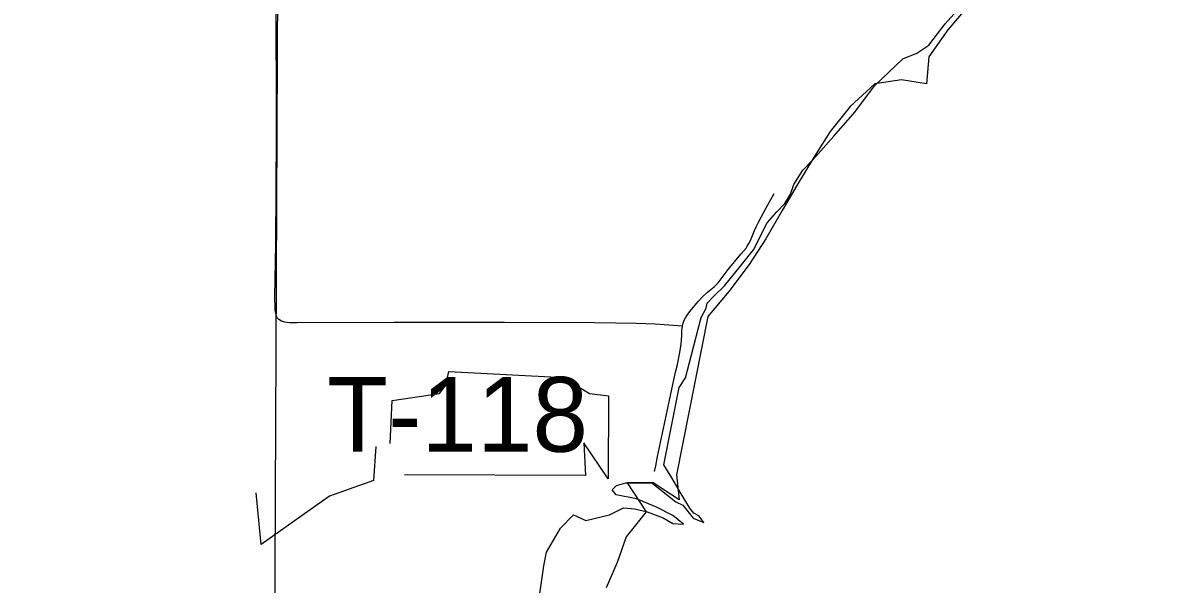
# Model space of a CAD drawing. Extents: x 0 to 34, y 0 to 22.
# Drawn here: x 2.7014 to 3.1376, y 17.2169 to 17.4302 of the extents above; entities that cross this region are included whole.
import ezdxf

# ---------------------------------------------------------------- set-up
doc = ezdxf.new("R2010")
doc.units = 0
for name, color, linetype in [('GM_X_Corporation', 7, 'Continuous'), ('GM_X_Major_Lake', 7, 'Continuous'), ('GM_X_Minor_River', 7, 'Continuous'), ('GM_X_Township_Road', 7, 'Continuous'), ('GM_X_Township_Road_Text', 7, 'Continuous')]:
    doc.layers.add(name, color=color, linetype=linetype)

msp = doc.modelspace()

# ---------------------------------------------------------------- linework, layer by layer
at = {"layer": 'GM_X_Corporation'}
msp.add_lwpolyline([(2.79816, 17.44485), (2.79596, 16.94452), (2.2924, 16.94427), (2.29652, 17.45028)], close=True, dxfattribs=at)
msp.add_lwpolyline([(2.89743, 17.20979), (2.89954, 17.22383), (2.90046, 17.22906), (2.90578, 17.23824), (2.91082, 17.24328), (2.91541, 17.24108), (2.9244, 17.24319), (2.92972, 17.24585), (2.93404, 17.24557), (2.93881, 17.24438), (2.94486, 17.24209), (2.94853, 17.23998), (2.95257, 17.2397), (2.94853, 17.24301), (2.94239, 17.24612), (2.93468, 17.24934), (2.92697, 17.25081), (2.9255, 17.25273), (2.92716, 17.25438), (2.9307, 17.2554), (2.94056, 17.2554), (2.94973, 17.24824), (2.95239, 17.24695), (2.95622, 17.24195), (2.96028, 17.24035), (2.95844, 17.24282), (2.95652, 17.24383), (2.95505, 17.24576), (2.95174, 17.25126), (2.94817, 17.25732), (2.94514, 17.26227), (2.95101, 17.29163), (2.9534, 17.2953), (2.9556, 17.30402), (2.95927, 17.31824), (2.96119, 17.32175), (2.96156, 17.32375), (2.96404, 17.32622), (2.96817, 17.33035), (2.97413, 17.3376), (2.97918, 17.34402), (2.98441, 17.3543), (2.98808, 17.35842), (2.99117, 17.36157), (2.99323, 17.36513), (2.99459, 17.36879), (2.99799, 17.37421), (3.00175, 17.37815), (3.00982, 17.38723), (3.0178, 17.39632), (3.02524, 17.40632), (3.03597, 17.41659), (3.04138, 17.4188), (3.04588, 17.42173), (3.05212, 17.4299), (3.05661, 17.43485)], dxfattribs=at)
msp.add_lwpolyline([(2.89743, 17.20979), (2.89954, 17.22383), (2.90046, 17.22906), (2.90578, 17.23824), (2.91082, 17.24328), (2.91541, 17.24108), (2.9244, 17.24319), (2.92972, 17.24585), (2.93404, 17.24557), (2.93881, 17.24438), (2.94486, 17.24209), (2.94853, 17.23998), (2.95257, 17.2397), (2.94853, 17.24301), (2.94239, 17.24612), (2.93468, 17.24934), (2.92697, 17.25081), (2.9255, 17.25273), (2.92716, 17.25438), (2.9307, 17.2554), (2.94056, 17.2554), (2.94973, 17.24824), (2.95239, 17.24695), (2.95622, 17.24195), (2.96028, 17.24035), (2.95844, 17.24282), (2.95652, 17.24383), (2.95505, 17.24576), (2.95174, 17.25126), (2.94817, 17.25732), (2.94514, 17.26227), (2.95101, 17.29163), (2.9534, 17.2953), (2.9556, 17.30402), (2.95927, 17.31824), (2.96119, 17.32175), (2.96156, 17.32375), (2.96404, 17.32622), (2.96817, 17.33035), (2.97413, 17.3376), (2.97918, 17.34402), (2.98441, 17.3543), (2.98808, 17.35842), (2.99117, 17.36157), (2.99323, 17.36513), (2.99459, 17.36879), (2.99799, 17.37421), (3.00175, 17.37815), (3.00982, 17.38723), (3.0178, 17.39632), (3.02524, 17.40632), (3.03597, 17.41659), (3.04138, 17.4188), (3.04588, 17.42173), (3.05212, 17.4299), (3.05661, 17.43485)], dxfattribs=at)
at = {"layer": 'GM_X_Major_Lake'}
for points in [[(3.13945, 17.47439), (3.12977, 17.47325), (3.11839, 17.47249), (3.1089, 17.47591), (3.09942, 17.47381), (3.08898, 17.46545), (3.0795, 17.45651), (3.07096, 17.44682), (3.06129, 17.43712), (3.05313, 17.42761), (3.04592, 17.41735), (3.04497, 17.40708), (3.03549, 17.4086), (3.02543, 17.40708), (3.01595, 17.39852), (3.00836, 17.38901), (3.00229, 17.37932), (2.99565, 17.36848), (2.99015, 17.35898), (2.98389, 17.34814), (2.97763, 17.33844), (2.96985, 17.32818), (2.96188, 17.31867)], [(2.96188, 17.31867), (2.94994, 17.25841), (2.95089, 17.2489), (2.94102, 17.25536), (2.93116, 17.25536), (2.93837, 17.24434), (2.93078, 17.23483), (2.92737, 17.22514), (2.9232, 17.21544)]]:
    msp.add_lwpolyline(points, dxfattribs=at)
at = {"layer": 'GM_X_Minor_River'}
for points in [[(2.84107, 17.27042), (2.84175, 17.28677), (2.85977, 17.28932), (2.86222, 17.29257), (2.86333, 17.2977), (2.90701, 17.29544), (2.91691, 17.2894), (2.92413, 17.28849), (2.92391, 17.25694), (2.91473, 17.27058), (2.91536, 17.25823), (2.84645, 17.25847)], [(2.83557, 17.26925), (2.83469, 17.25633), (2.81802, 17.25036), (2.79191, 17.23199), (2.79011, 17.25155)]]:
    msp.add_lwpolyline(points, dxfattribs=at)
at = {"layer": 'GM_X_Township_Road'}
for points in [[(2.9522, 17.31493), (2.94184, 17.31572), (2.93471, 17.31595), (2.91881, 17.31623), (2.88448, 17.31638), (2.84238, 17.31638), (2.8057, 17.31624), (2.80272, 17.31623), (2.80092, 17.31643), (2.79967, 17.31687), (2.79874, 17.31751), (2.79807, 17.31818), (2.79772, 17.31917), (2.79749, 17.32009), (2.79734, 17.32091), (2.79725, 17.32192), (2.79716, 17.326), (2.79754, 17.34618), (2.79777, 17.38811), (2.79771, 17.44401), (2.79784, 17.4673), (2.79786, 17.47179)], [(2.9522, 17.31493), (2.95247, 17.31612), (2.95291, 17.31728), (2.95336, 17.31812), (2.95401, 17.31914), (2.95503, 17.32053), (2.95641, 17.32224), (2.95812, 17.32433), (2.95984, 17.32618), (2.96169, 17.32784), (2.96428, 17.32997), (2.96576, 17.3315), (2.96962, 17.33652), (2.97446, 17.34228), (2.9764, 17.34464), (2.97686, 17.34538), (2.97746, 17.34636), (2.97802, 17.34752), (2.97862, 17.34881), (2.97962, 17.35132), (2.98019, 17.3527), (2.98112, 17.35446), (2.98406, 17.36001), (2.98712, 17.36542)], [(2.94152, 17.25977), (2.94205, 17.26191), (2.94268, 17.26546), (2.94541, 17.27782), (2.9486, 17.29281), (2.94961, 17.29744), (2.95036, 17.30045), (2.9512, 17.30497), (2.9517, 17.30813), (2.95188, 17.3098), (2.95192, 17.31146), (2.95202, 17.31331), (2.9522, 17.31493)]]:
    msp.add_lwpolyline(points, dxfattribs=at)

# ---------------------------------------------------------------- texts
at = {"layer": 'GM_X_Township_Road_Text'}
msp.add_text('T-118', height=0.028409, rotation=0, dxfattribs=at).set_placement((2.81704, 17.26723))

doc.saveas('drawing.dxf')
